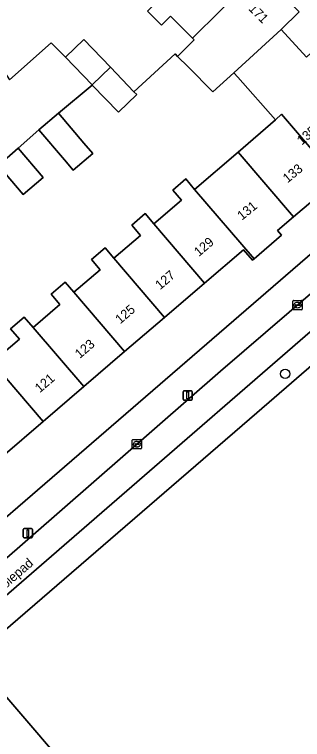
# Model space of a CAD drawing. Extents: x 158472 to 159562, y 388525 to 389606.
# Drawn here: x 159130.1 to 159160.9, y 389019.3 to 389096.8 of the extents above; entities that cross this region are included whole.
import ezdxf

# ---------------------------------------------------------------- set-up
doc = ezdxf.new("R2010")
doc.units = 0
for name, color, linetype in [('IMGEO_Boom', 7, 'Continuous'), ('IMGEO_Erf', 7, 'Continuous'), ('IMGEO_Fietspad_gesloten', 7, 'Continuous'), ('IMGEO_Groenvoorziening', 7, 'Continuous'), ('IMGEO_Kolk', 7, 'Continuous'), ('IMGEO_Lichtmast', 7, 'Continuous'), ('IMGEO_Openbare_ruimte_label', 7, 'Continuous'), ('IMGEO_Pand', 7, 'Continuous'), ('IMGEO_Pand_nummerreeks', 7, 'Continuous'), ('IMGEO_Rijbaan_lokaal_open', 7, 'Continuous'), ('IMGEO_Voetpad_open', 7, 'Continuous')]:
    doc.layers.add(name, color=color, linetype=linetype)

msp = doc.modelspace()

# ---------------------------------------------------------------- linework, layer by layer
at = {"layer": 'IMGEO_Boom'}
msp.add_circle((159159.064, 389058.408), 0.489, dxfattribs=at)
at = {"layer": 'IMGEO_Erf'}
for points in [[(159131.512, 389127.324), (159135.985, 389122.82), (159135.021, 389121.863), (159136.286, 389120.588), (159138.445, 389118.414), (159137.764, 389117.737), (159139.286, 389116.205), (159141.338, 389114.139), (159142.232, 389115.027), (159144.156, 389113.089), (159146.081, 389111.151), (159145.157, 389110.235), (159147.252, 389108.125), (159149.347, 389106.015), (159150.254, 389106.915), (159152.19, 389104.965), (159154.127, 389103.015), (159153.199, 389102.093), (159155.071, 389100.208), (159156.296, 389101.424), (159160.553, 389097.136), (159158.65, 389095.239), (159161.342, 389092.292)], [(159120.874, 389097.988), (159122.803, 389095.197), (159125.178, 389096.716), (159127.37, 389093.289), (159129.561, 389089.862), (159134.041, 389093.811), (159135.574, 389092.264), (159137.539, 389094.153), (159140.364, 389091.214), (159142.893, 389088.583), (159147.291, 389092.621), (159147.552, 389092.359), (159149.324, 389094.126), (159149.136, 389094.315), (159146.789, 389096.668), (159145.823, 389095.704), (159144.351, 389097.18)], [(159162.01, 389076.942), (159159.972, 389075.198), (159158.26, 389073.733), (159158.69, 389073.231), (159155.739, 389070.705), (159155.562, 389070.553), (159154.608, 389071.668), (159150.446, 389068.106), (159146.167, 389064.444), (159141.894, 389060.786), (159137.519, 389057.042), (159133.159, 389053.31), (159128.845, 389049.618), (159124.513, 389045.911), (159122.843, 389044.481), (159123.442, 389043.782), (159120.556, 389041.312), (159114.776, 389048.066), (159113.143, 389046.668), (159120.451, 389035.544), (159176.445, 389083.875)]]:
    msp.add_lwpolyline(points, dxfattribs=at)
at = {"layer": 'IMGEO_Fietspad_gesloten'}
msp.add_lwpolyline([(159088.825, 389000), (159116.168, 389023.498), (159116.438, 389023.729), (159119.841, 389026.64), (159123.107, 389029.434), (159123.845, 389030.074), (159179.477, 389078.282), (159180.43, 389079.087), (159181.476, 389079.97), (159179.526, 389082.19), (159178.548, 389081.349), (159174.203, 389077.614), (159152.159, 389058.692), (159121.614, 389032.055), (159121.218, 389031.725), (159114.548, 389026.174), (159114.372, 389026.022), (159084.209, 389000)], dxfattribs=at)
at = {"layer": 'IMGEO_Groenvoorziening'}
msp.add_lwpolyline([(159128.905, 389030.814), (159156.026, 389054.244), (159182.297, 389076.941), (159180.43, 389079.087), (159179.477, 389078.282), (159123.845, 389030.074), (159125.639, 389027.992)], close=True, dxfattribs=at)
msp.add_lwpolyline([(159194.101, 389079.676), (159191.028, 389077.034), (159193.438, 389074.174), (159188.482, 389069.831), (159182.754, 389076.416), (159182.297, 389076.941), (159156.026, 389054.244), (159128.905, 389030.814), (159125.639, 389027.992), (159135.248, 389016.839), (159141.471, 389009.601)], dxfattribs=at)
at = {"layer": 'IMGEO_Kolk'}
for p, q in [((159159.889, 389065.333), (159159.889, 389066.185)), ((159159.964, 389066.259), (159160.816, 389066.259)), ((159160.377, 389066.039), (159160.402, 389066.039)), ((159160.89, 389066.185), (159160.89, 389065.333)), ((159160.816, 389065.259), (159159.964, 389065.259)), ((159160.148, 389065.753), (159160.148, 389065.765)), ((159160.586, 389065.716), (159160.188, 389065.716)), ((159160.191, 389065.802), (159160.589, 389065.802)), ((159160.4, 389065.479), (159160.375, 389065.479)), ((159160.632, 389065.765), (159160.632, 389065.753)), ((159142.709, 389050.462), (159142.709, 389051.314)), ((159142.784, 389051.388), (159143.636, 389051.388)), ((159143.197, 389051.168), (159143.222, 389051.168)), ((159143.71, 389051.314), (159143.71, 389050.462)), ((159143.636, 389050.388), (159142.784, 389050.388)), ((159142.968, 389050.882), (159142.968, 389050.894)), ((159143.406, 389050.845), (159143.008, 389050.845)), ((159143.011, 389050.931), (159143.409, 389050.931)), ((159143.22, 389050.608), (159143.195, 389050.608)), ((159143.452, 389050.894), (159143.452, 389050.882))]:
    msp.add_line(p, q, dxfattribs=at)
for points in [[(159159.889, 389065.333), (159159.889, 389066.185)], [(159159.964, 389066.259), (159160.816, 389066.259)], [(159160.89, 389066.185), (159160.89, 389065.333)], [(159160.816, 389065.259), (159159.964, 389065.259)], [(159142.709, 389050.462), (159142.709, 389051.314)], [(159142.784, 389051.388), (159143.636, 389051.388)], [(159143.71, 389051.314), (159143.71, 389050.462)], [(159143.636, 389050.388), (159142.784, 389050.388)]]:
    msp.add_lwpolyline(points, dxfattribs=at)
for centre, radius, start, end in [((159159.966, 389066.183), 0.0765, 91.55205, 178.44795), ((159159.966, 389066.183), 0.0765, 91.55205, 178.44795), ((159160.814, 389066.183), 0.0765, 1.55205, 88.44795), ((159160.814, 389066.183), 0.0765, 1.55205, 88.44795), ((159159.966, 389065.335), 0.0765, 181.55205, 268.44795), ((159159.966, 389065.335), 0.0765, 181.55205, 268.44795), ((159160.188, 389065.762), 0.0403, 85.87752, 175.75265), ((159160.185, 389065.752), 0.0366, 178.93798, 274.71019), ((159160.589, 389065.759), 0.043, 264.86636, 352.45326), ((159160.593, 389065.764), 0.0386, 1.73085, 96.63898), ((159160.814, 389065.335), 0.0765, 271.55205, 358.44795), ((159160.814, 389065.335), 0.0765, 271.55205, 358.44795), ((159142.786, 389051.312), 0.0765, 91.55205, 178.44795), ((159142.786, 389051.312), 0.0765, 91.55205, 178.44795), ((159143.634, 389051.312), 0.0765, 1.55205, 88.44795), ((159143.634, 389051.312), 0.0765, 1.55205, 88.44795), ((159142.786, 389050.464), 0.0765, 181.55205, 268.44795), ((159142.786, 389050.464), 0.0765, 181.55205, 268.44795), ((159143.008, 389050.891), 0.0403, 85.87752, 175.75265), ((159143.005, 389050.881), 0.0366, 178.93798, 274.71019), ((159143.409, 389050.888), 0.043, 264.86636, 352.45326), ((159143.413, 389050.893), 0.0386, 1.73085, 96.63898), ((159143.634, 389050.464), 0.0765, 271.55205, 358.44795), ((159143.634, 389050.464), 0.0765, 271.55205, 358.44795)]:
    msp.add_arc(centre, radius, start, end, dxfattribs=at)
for centre, major_axis, ratio, start_param, end_param in [((159160.376, 389065.759), (-0.387, 0.002), 0.722429, 4.712389, 7.853982), ((159160.401, 389065.759), (-0.39, 0.002), 0.717154, 1.570796, 4.712389), ((159143.196, 389050.888), (-0.387, 0.002), 0.722429, 4.712389, 7.853982), ((159143.221, 389050.888), (-0.39, 0.002), 0.717154, 1.570796, 4.712389)]:
    msp.add_ellipse(centre, major_axis=major_axis, ratio=ratio, start_param=start_param, end_param=end_param, dxfattribs=at)
at = {"layer": 'IMGEO_Lichtmast'}
for p, q in [((159148.238, 389056.596), (159149.028, 389056.596)), ((159149.028, 389056.596), (159148.238, 389056.596)), ((159148.138, 389055.696), (159148.138, 389056.496)), ((159148.138, 389056.496), (159148.138, 389055.696)), ((159149.128, 389056.496), (159149.128, 389055.696)), ((159149.128, 389055.696), (159149.128, 389056.496)), ((159149.028, 389055.596), (159148.238, 389055.596)), ((159148.238, 389055.596), (159149.028, 389055.596)), ((159131.153, 389041.864), (159131.943, 389041.864)), ((159131.943, 389041.864), (159131.153, 389041.864)), ((159131.053, 389040.964), (159131.053, 389041.764)), ((159131.053, 389041.764), (159131.053, 389040.964)), ((159132.043, 389041.764), (159132.043, 389040.964)), ((159132.043, 389040.964), (159132.043, 389041.764)), ((159131.943, 389040.864), (159131.153, 389040.864)), ((159131.153, 389040.864), (159131.943, 389040.864))]:
    msp.add_line(p, q, dxfattribs=at)
for points in [[(159148.558, 389056.471), (159148.708, 389056.471), (159148.708, 389055.721), (159148.558, 389055.721), (159148.558, 389056.471)], [(159131.473, 389041.739), (159131.623, 389041.739), (159131.623, 389040.989), (159131.473, 389040.989), (159131.473, 389041.739)]]:
    msp.add_lwpolyline(points, dxfattribs=at)
for centre, start, end in [((159148.238, 389056.496), 90, 180), ((159148.238, 389056.496), 90, 180), ((159149.028, 389056.496), 0, 90), ((159149.028, 389056.496), 360, 90), ((159148.238, 389055.696), 180, 270), ((159148.238, 389055.696), 180, 270), ((159149.028, 389055.696), 270, 0), ((159149.028, 389055.696), 270, 0), ((159131.153, 389041.764), 90, 180), ((159131.153, 389041.764), 90, 180), ((159131.943, 389041.764), 0, 90), ((159131.943, 389041.764), 360, 90), ((159131.153, 389040.964), 180, 270), ((159131.153, 389040.964), 180, 270), ((159131.943, 389040.964), 270, 0), ((159131.943, 389040.964), 270, 0)]:
    msp.add_arc(centre, 0.1, start, end, dxfattribs=at)
at = {"layer": 'IMGEO_Pand'}
for points in [[(159149.136, 389094.315), (159155.071, 389100.208), (159153.199, 389102.093), (159154.127, 389103.015), (159152.19, 389104.965), (159144.351, 389097.18), (159145.823, 389095.704), (159146.789, 389096.668)], [(159158.65, 389095.239), (159160.553, 389097.136), (159156.296, 389101.424), (159155.071, 389100.208), (159149.136, 389094.315), (159149.324, 389094.126), (159147.552, 389092.359), (159148.674, 389091.233), (159151.34, 389088.56), (159153.591, 389090.617)], [(159158.65, 389095.239), (159153.591, 389090.617), (159153.999, 389090.154), (159158.047, 389085.559), (159158.685, 389086.192), (159164.675, 389079.192), (159166.93, 389081.123), (159165.162, 389083.189), (159167.462, 389085.157), (159164.002, 389089.2), (159164.507, 389089.632), (159161.855, 389092.731), (159161.342, 389092.292)], [(159138.4, 389089.326), (159140.364, 389091.214), (159137.539, 389094.153), (159135.574, 389092.264)], [(159140.364, 389091.214), (159138.4, 389089.326), (159138.432, 389089.292), (159141.225, 389086.387), (159143.189, 389088.275), (159142.893, 389088.583)], [(159134.821, 389086.274), (159132.724, 389084.497), (159135.442, 389081.29), (159136.379, 389080.185), (159138.476, 389081.962), (159137.539, 389083.067)], [(159154.041, 389082.129), (159159.972, 389075.198), (159162.01, 389076.942), (159162.943, 389075.852), (159165.593, 389078.12), (159164.675, 389079.192), (159158.685, 389086.192), (159158.047, 389085.559)], [(159130.496, 389082.529), (159128.368, 389080.706), (159131.048, 389077.579), (159133.176, 389079.403)], [(159154.041, 389082.129), (159149.379, 389078.139), (159155.739, 389070.705), (159158.69, 389073.231), (159158.26, 389073.733), (159159.972, 389075.198)], [(159149.379, 389078.139), (159148.429, 389079.25), (159147.044, 389078.065), (159147.977, 389076.976), (159145.021, 389074.446), (159150.446, 389068.106), (159154.608, 389071.668), (159155.562, 389070.553), (159155.739, 389070.705)], [(159150.446, 389068.106), (159145.021, 389074.446), (159144.085, 389075.541), (159142.662, 389074.322), (159143.604, 389073.221), (159140.748, 389070.777), (159146.167, 389064.444)], [(159136.466, 389067.13), (159141.894, 389060.786), (159146.167, 389064.444), (159140.748, 389070.777), (159139.81, 389071.874), (159138.353, 389070.626), (159139.282, 389069.541)], [(159136.466, 389067.13), (159135.539, 389068.213), (159134.032, 389066.923), (159134.961, 389065.837), (159132.093, 389063.383), (159137.519, 389057.042), (159141.894, 389060.786)], [(159133.159, 389053.31), (159137.519, 389057.042), (159132.093, 389063.383), (159131.151, 389064.484), (159129.684, 389063.229), (159130.631, 389062.123), (159127.737, 389059.647)], [(159128.845, 389049.618), (159133.159, 389053.31), (159127.737, 389059.647), (159126.808, 389060.733), (159125.404, 389059.532), (159126.335, 389058.444), (159123.425, 389055.954)]]:
    msp.add_lwpolyline(points, close=True, dxfattribs=at)
at = {"layer": 'IMGEO_Rijbaan_lokaal_open'}
msp.add_lwpolyline([(159128.368, 389080.706), (159130.496, 389082.529), (159132.724, 389084.497), (159134.821, 389086.274), (159138.432, 389089.292), (159138.4, 389089.326), (159135.574, 389092.264), (159134.041, 389093.811), (159129.561, 389089.862)], dxfattribs=at)
at = {"layer": 'IMGEO_Voetpad_open'}
for points in [[(159127.737, 389059.647), (159130.631, 389062.123), (159129.684, 389063.229), (159131.151, 389064.484), (159132.093, 389063.383), (159134.961, 389065.837), (159134.032, 389066.923), (159135.539, 389068.213), (159136.466, 389067.13), (159139.282, 389069.541), (159138.353, 389070.626), (159139.81, 389071.874), (159140.748, 389070.777), (159143.604, 389073.221), (159142.662, 389074.322), (159144.085, 389075.541), (159145.021, 389074.446), (159147.977, 389076.976), (159147.044, 389078.065), (159148.429, 389079.25), (159149.379, 389078.139), (159154.041, 389082.129), (159158.047, 389085.559), (159153.999, 389090.154), (159153.591, 389090.617), (159151.34, 389088.56), (159148.674, 389091.233), (159147.552, 389092.359), (159147.291, 389092.621), (159142.893, 389088.583), (159143.189, 389088.275), (159141.225, 389086.387), (159138.432, 389089.292), (159134.821, 389086.274), (159137.539, 389083.067), (159138.476, 389081.962), (159136.379, 389080.185), (159135.442, 389081.29), (159132.724, 389084.497), (159130.496, 389082.529), (159133.176, 389079.403), (159131.048, 389077.579), (159128.368, 389080.706)], [(159070.579, 388988.241), (159084.209, 389000), (159114.372, 389026.022), (159113.706, 389026.821), (159120.552, 389032.524), (159121.218, 389031.725), (159121.614, 389032.055), (159152.159, 389058.692), (159174.203, 389077.614), (159178.548, 389081.349), (159179.526, 389082.19), (159181.337, 389083.746), (159177.649, 389086.904)], [(159177.566, 389084.843), (159176.445, 389083.875), (159120.451, 389035.544), (159117.405, 389033.869), (159115.274, 389032.515), (159113.143, 389031.161), (159113.482, 389028.548), (159113.466, 389028.535), (159110.952, 389026.462), (159087.812, 389006.457), (159087.25, 389007.054), (159086.128, 389006.093), (159079.014, 389000), (159056.664, 388980.857), (159052.807, 388976.374)], [(159168.248, 388978.456), (159153.16, 388996.004), (159151.36, 388998.098), (159149.725, 389000), (159141.471, 389009.601), (159135.248, 389016.839), (159125.639, 389027.992)]]:
    msp.add_lwpolyline(points, dxfattribs=at)

# ---------------------------------------------------------------- texts
at = {"layer": 'IMGEO_Openbare_ruimte_label'}
msp.add_text('Savoiepad', height=1, rotation=40.82494, dxfattribs=at).set_placement((159127.427, 389033.896))
at = {"layer": 'IMGEO_Pand_nummerreeks'}
for s, rotation, p in [('171', 314.80509, (159155.088, 389097.394)), ('135-141', 40.55395, (159160.843, 389082.811)), ('133', 39.28706, (159159.317, 389078.772)), ('131', 39.28706, (159154.44, 389074.781)), ('129', 40.55953, (159149.837, 389070.901)), ('127', 40.55953, (159145.691, 389067.353)), ('125', 40.55953, (159141.415, 389063.693)), ('123', 40.55953, (159137.093, 389059.994)), ('121', 40.55953, (159132.813, 389056.33))]:
    msp.add_text(s, height=1, rotation=rotation, dxfattribs=at).set_placement(p)

doc.saveas('drawing.dxf')
